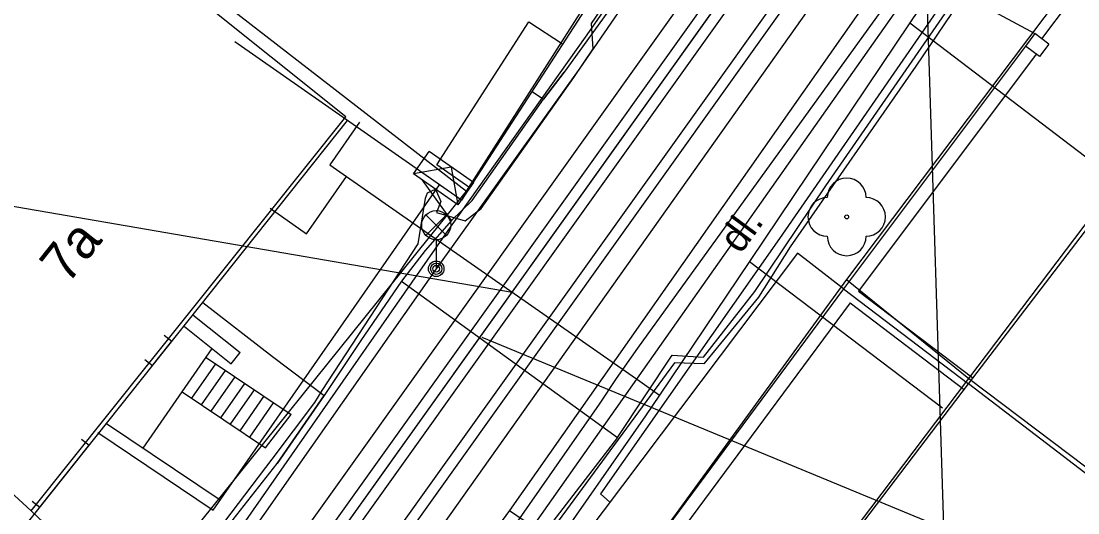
# Model space of a CAD drawing. Extents: x -601580 to 4, y -1204314 to 4.
# Drawn here: x -600360.41 to -600333.14, y -1203727.51 to -1203714.84 of the extents above; entities that cross this region are included whole.
import ezdxf

# ---------------------------------------------------------------- set-up
doc = ezdxf.new("R2010")
doc.units = 0
for name, color, linetype in [('00-EON NN', 7, 'Continuous'), ('00-EON VN', 7, 'Continuous'), ('00-INNOGY-NTL', 7, 'Continuous'), ('00-KN-HRANICE PARCEL', 7, 'Continuous'), ('00-KN-VNITRNI KRESBA', 7, 'Continuous'), ('00-POLOHOPIS', 7, 'Continuous'), ('00-SITE KOM. KABEL', 7, 'Continuous'), ('00-VODOVOD STAVAJICI', 7, 'Continuous'), ('11-REKONSTRUKCE  VYKOP', 7, 'Continuous'), ('11-REKONSTRUKCE KANALIZACE', 7, 'Continuous'), ('11-REKONSTRUKCE KANALIZACE OSA', 7, 'Continuous'), ('11-REKONSTRUKCE KANALIZACE POPIS', 7, 'Continuous'), ('11-REKONSTRUKCE VODOVOD', 7, 'Continuous'), ('11-VAK-KANAL PUVODNI', 7, 'Continuous'), ('Vrstva 22', 7, 'Continuous'), ('Vrstva 26', 7, 'Continuous'), ('Vrstva 33', 7, 'Continuous'), ('Vrstva 40', 7, 'Continuous'), ('Vrstva 6', 7, 'Continuous'), ('Vrstva 9', 7, 'Continuous')]:
    doc.layers.add(name, color=color, linetype=linetype)

# ---------------------------------------------------------------- blocks, each defined once
blk = doc.blocks.new('6.560_932')
at = {"layer": 'Vrstva 33'}
for p, q in [((-0.265, 0.86), (0.265, 1.39)), ((-0.265, 1.39), (0.265, 0.86)), ((0, 0.75), (0, 0))]:
    blk.add_line(p, q, dxfattribs=at)
for centre, radius in [((0, 1.125), 0.375), ((0, 0), 0.2), ((0, 0), 0.145), ((0, 0), 0.0876)]:
    blk.add_circle(centre, radius, dxfattribs=at)
blk = doc.blocks.new('3.13_458')
at = {"layer": 'Vrstva 22'}
blk.add_circle((0, 0), 0.05, dxfattribs=at)
for centre, start, end in [((0, 0.5), 0, 180), ((-0.5, 0), 90, 270), ((0.5, 0), 270, 90), ((0, -0.5), 180, 0)]:
    blk.add_arc(centre, 0.5, start, end, dxfattribs=at)
blk = doc.blocks.new('DL_42')
at = {"layer": 'Vrstva 40'}
blk.add_text('dl.', height=0.75, rotation=0, dxfattribs=at).set_placement((-0.175, -0.375))
blk = doc.blocks.new('VCHOD_2450')
at = {"layer": 'Vrstva 6'}
blk.add_line((0, 0.25), (0, 0), dxfattribs=at)
blk = doc.blocks.new('VCHOD_2452')
at = {"layer": 'Vrstva 6'}
blk.add_line((0, 0.25), (0, 0), dxfattribs=at)
blk = doc.blocks.new('VCHOD_2458')
at = {"layer": 'Vrstva 6'}
blk.add_line((0, 0.25), (0, 0), dxfattribs=at)
blk = doc.blocks.new('VCHOD_2460')
at = {"layer": 'Vrstva 6'}
blk.add_line((0, 0.25), (0, 0), dxfattribs=at)
blk = doc.blocks.new('NN630')
at = {"layer": 'Vrstva 9'}
for points in [[(-3, -700), (-703, 0)], [(-703, -700), (-703, 0), (697, 0), (697, -700)], [(-3, -700), (697, 0)], [(-703, -700), (697, -700)]]:
    blk.add_lwpolyline(points, dxfattribs=at)

msp = doc.modelspace()

# ---------------------------------------------------------------- linework, layer by layer
at = {"layer": '00-EON NN'}
for points in [[(-600362.154, -1203737.878), (-600358.34, -1203732.37), (-600357.58, -1203731.83), (-600356.98, -1203730.9), (-600356.92, -1203730.2), (-600355.15, -1203727.74), (-600353.93, -1203726.13), (-600352.83, -1203724.67), (-600352.64, -1203724.36), (-600350.16, -1203720.58), (-600349.974, -1203719.405), (-600349.918, -1203719.261), (-600349.71, -1203719.17), (-600349.578, -1203719.49), (-600349.688, -1203719.771), (-600348.944, -1203719.986), (-600348.538, -1203719.669), (-600346.141, -1203716.287), (-600345.646, -1203715.55), (-600345.687, -1203714.9), (-600340.43, -1203707.19)], [(-600336.22, -1203714.37), (-600337.32, -1203716), (-600340.56, -1203720.66), (-600341.38, -1203721.95), (-600342.79, -1203723.669), (-600343.55, -1203723.65), (-600346.55, -1203727.73), (-600347.052, -1203728.137), (-600348.942, -1203730.911), (-600348.932, -1203731.374), (-600349.779, -1203732.697), (-600344.525, -1203736.593), (-600344.695, -1203736.832), (-600345.04, -1203736.88), (-600345.051, -1203736.7), (-600349.996, -1203733.034), (-600352.18, -1203736.39), (-600353.56, -1203738.45), (-600357.2, -1203743.67), (-600359.26, -1203746.4), (-600359.69, -1203746.7), (-600360.991, -1203748.45)]]:
    msp.add_lwpolyline(points, dxfattribs=at)
at = {"layer": '00-EON VN'}
for points in [[(-600352.702, -1203647.788), (-600344.954, -1203653.759), (-600330.827, -1203664.425), (-600321.645, -1203670.963), (-600317.713, -1203673.458), (-600315.791, -1203674.896), (-600315.293, -1203675.777), (-600315.944, -1203682.246), (-600316.226, -1203683.581), (-600322.501, -1203693.042), (-600331.079, -1203704.985), (-600348.911, -1203730.288), (-600354.208, -1203737.743), (-600361.516, -1203748.136), (-600365.138, -1203753.003), (-600368.824, -1203758.254), (-600375.091, -1203769.039), (-600381.398, -1203780.278), (-600382.49, -1203782.6), (-600383.25, -1203783.59)], [(-600337.327, -1203713.329), (-600344.497, -1203723.269), (-600345.047, -1203724.049), (-600345.487, -1203724.709), (-600351.367, -1203733.129), (-600357.517, -1203741.909), (-600357.997, -1203742.909), (-600358.977, -1203744.679), (-600366.777, -1203754.899), (-600370.767, -1203760.329), (-600373.807, -1203765.959), (-600375.887, -1203769.949), (-600376.667, -1203771.279), (-600377.557, -1203772.739), (-600383.047, -1203782.909), (-600383.307, -1203783.299)]]:
    msp.add_lwpolyline(points, dxfattribs=at)
at = {"layer": '00-INNOGY-NTL'}
msp.add_line((-600341.61, -1203721.03), (-600336.63, -1203724.81), dxfattribs=at)
for points in [[(-600321.69, -1203692.03), (-600330.58, -1203705.33), (-600337.06, -1203714.26), (-600337.47, -1203714.88), (-600341.61, -1203721.03), (-600343.93, -1203724.48), (-600344.29, -1203725.01), (-600352.8, -1203737.19), (-600355.42, -1203740.94), (-600356.36, -1203742.04), (-600356.56, -1203742.28), (-600357.37, -1203743.06), (-600358.82, -1203744.14), (-600359.04, -1203744.31), (-600359.16, -1203744.4), (-600365.08, -1203752.77), (-600365.18, -1203752.95), (-600368.57, -1203759.1), (-600375.05, -1203770.85), (-600375.18, -1203771.08)], [(-600337.47, -1203714.88), (-600332.57, -1203718.61), (-600331.83, -1203718.55)], [(-600351.67, -1203717.44), (-600352.44, -1203718.54), (-600352.01, -1203718.84)], [(-600353.98, -1203719.66), (-600353.04, -1203720.32), (-600352.01, -1203718.84)], [(-600352.01, -1203718.84), (-600349.36, -1203720.69), (-600344.44, -1203724.12), (-600343.93, -1203724.48)]]:
    msp.add_lwpolyline(points, dxfattribs=at)
at = {"layer": '00-KN-HRANICE PARCEL'}
for p, q in [((-600348.91, -1203719.22), (-600340.89, -1203706.64)), ((-600332.92, -1203713.3), (-600339.11, -1203721.5)), ((-600357.54, -1203729.93), (-600348.91, -1203719.22)), ((-600339.11, -1203721.5), (-600346.73, -1203731.96))]:
    msp.add_line(p, q, dxfattribs=at)
for points in [[(-600365.63, -1203706.06), (-600365.12, -1203706.37), (-600363, -1203707.66), (-600361.09, -1203708.81), (-600361.02, -1203709.84), (-600356.07, -1203713.68), (-600348.91, -1203719.22)], [(-600372.42, -1203717.46), (-600367.63, -1203721.01), (-600365.29, -1203722.74), (-600360.15, -1203727.46), (-600357.54, -1203729.93)], [(-600339.11, -1203721.5), (-600335.95, -1203724.05), (-600329, -1203729.29), (-600320.85, -1203735.43)]]:
    msp.add_lwpolyline(points, dxfattribs=at)
at = {"layer": '00-KN-VNITRNI KRESBA'}
for p, q in [((-600352.03, -1203717.3), (-600359.72, -1203711.15)), ((-600360.15, -1203727.46), (-600352.03, -1203717.3)), ((-600335.95, -1203724.05), (-600330.81, -1203717.26)), ((-600341.07, -1203730.82), (-600335.95, -1203724.05))]:
    msp.add_line(p, q, dxfattribs=at)
at = {"layer": '00-POLOHOPIS'}
for p, q in [((-600340.794, -1203706.725), (-600349.045, -1203719.449)), ((-600339.741, -1203707), (-600345.99, -1203716.045)), ((-600337.491, -1203712.769), (-600347.804, -1203727.451)), ((-600336.389, -1203714.006), (-600340.835, -1203720.438)), ((-600334.243, -1203715.16), (-600336.389, -1203714.006)), ((-600334.068, -1203715.293), (-600333.354, -1203714.346)), ((-600349.68, -1203718.542), (-600347.306, -1203714.854)), ((-600347.306, -1203714.854), (-600346.433, -1203715.42)), ((-600334.247, -1203715.157), (-600334.49, -1203715.478)), ((-600333.889, -1203715.429), (-600334.247, -1203715.157)), ((-600349.045, -1203719.449), (-600354.894, -1203715.37)), ((-600334.49, -1203715.478), (-600339.185, -1203721.739)), ((-600334.131, -1203715.75), (-600334.49, -1203715.478)), ((-600333.889, -1203715.429), (-600334.131, -1203715.75)), ((-600334.211, -1203715.689), (-600338.795, -1203721.802)), ((-600345.99, -1203716.045), (-600349.695, -1203721.222)), ((-600351.989, -1203717.396), (-600360.513, -1203728.109)), ((-600335.961, -1203724.184), (-600330.741, -1203717.363)), ((-600348.827, -1203719.137), (-600349.68, -1203718.542)), ((-600355.449, -1203727.445), (-600349.611, -1203719.054)), ((-600340.835, -1203720.438), (-600345.458, -1203727.021)), ((-600340.368, -1203720.82), (-600346.199, -1203728.544)), ((-600339.185, -1203721.739), (-600340.368, -1203720.82)), ((-600349.695, -1203721.222), (-600356.906, -1203731.478)), ((-600339.185, -1203721.739), (-600343.746, -1203727.895)), ((-600339.185, -1203721.739), (-600335.961, -1203724.184)), ((-600338.795, -1203721.802), (-600335.849, -1203724.036)), ((-600339.015, -1203722.099), (-600343.459, -1203728.096)), ((-600339.015, -1203722.099), (-600336.072, -1203724.331)), ((-600355.977, -1203722.408), (-600354.754, -1203723.379)), ((-600356.187, -1203722.714), (-600354.985, -1203723.669)), ((-600357.014, -1203723.712), (-600356.518, -1203723.084)), ((-600357.257, -1203725.843), (-600355.475, -1203723.28)), ((-600354.985, -1203723.669), (-600354.754, -1203723.379)), ((-600356, -1203724.56), (-600355.384, -1203723.675)), ((-600355.633, -1203723.507), (-600353.441, -1203724.981)), ((-600355.751, -1203724.727), (-600355.135, -1203723.842)), ((-600355.502, -1203724.895), (-600354.886, -1203724.009)), ((-600355.253, -1203725.062), (-600354.637, -1203724.177)), ((-600341.076, -1203730.916), (-600335.961, -1203724.184)), ((-600331.99, -1203727.223), (-600335.961, -1203724.184)), ((-600356.249, -1203724.393), (-600354.098, -1203725.839)), ((-600355.004, -1203725.23), (-600354.388, -1203724.344)), ((-600354.755, -1203725.397), (-600354.139, -1203724.512)), ((-600354.506, -1203725.565), (-600353.89, -1203724.679)), ((-600354.098, -1203725.839), (-600353.441, -1203724.981)), ((-600358.204, -1203725.207), (-600355.266, -1203727.182)), ((-600358.427, -1203725.443), (-600355.449, -1203727.445)), ((-600359.921, -1203727.365), (-600358.653, -1203725.766)), ((-600345.458, -1203727.021), (-600345.212, -1203727.236)), ((-600347.804, -1203727.451), (-600349.459, -1203729.706)), ((-600347.804, -1203727.451), (-600346.199, -1203728.544))]:
    msp.add_line(p, q, dxfattribs=at)
at = {"layer": '00-SITE KOM. KABEL'}
for points in [[(-600448.32, -1203764.77), (-600445.41, -1203766.9), (-600434.97, -1203774.92), (-600422.32, -1203783.12), (-600413.93, -1203789.04), (-600405.18, -1203794.93), (-600400.25, -1203797.98), (-600398.96, -1203798.36), (-600397.12, -1203797.36), (-600388.96, -1203781.95), (-600378.33, -1203762.13), (-600375.93, -1203758.23), (-600373.1, -1203754.01), (-600370.24, -1203749.96), (-600363.35, -1203740.04), (-600357.38, -1203731.69), (-600349.33, -1203720.15), (-600345.8, -1203715.19), (-600340.07, -1203706.96), (-600329.02, -1203689.27)], [(-600338.62, -1203703.09), (-600340.39, -1203705.86), (-600340.29, -1203707.36), (-600343.45, -1203712.08), (-600346.39, -1203716.15), (-600346.93, -1203716.85)], [(-600345.02, -1203725.57), (-600343.61, -1203723.45), (-600342.8, -1203723.5), (-600341.47, -1203721.81), (-600339.64, -1203719.08), (-600336.56, -1203714.64), (-600335.67, -1203713.53), (-600334.48, -1203711.92)], [(-600348.77, -1203719.46), (-600346.93, -1203716.85), (-600346.39, -1203716.15)], [(-600349.3, -1203719.98), (-600348.77, -1203719.46), (-600346.93, -1203716.85)], [(-600347.22, -1203716.65), (-600346.93, -1203716.85)], [(-600349.3, -1203719.98), (-600350.05, -1203718.94)], [(-600349.3, -1203719.98), (-600349.98, -1203720.75), (-600350.59, -1203721.54)], [(-600350.59, -1203721.54), (-600351.64, -1203723.07)], [(-600350.59, -1203721.54), (-600345.02, -1203725.57)], [(-600350.59, -1203721.54), (-600345.02, -1203725.57)], [(-600355.72, -1203722.09), (-600353.92, -1203723.48), (-600352.59, -1203724.49)], [(-600351.64, -1203723.07), (-600352.59, -1203724.49)], [(-600362.14, -1203738.07), (-600358.19, -1203732.44), (-600357.54, -1203731.91), (-600356.89, -1203730.92), (-600356.8, -1203730.18), (-600354.93, -1203727.69), (-600353.8, -1203726.24), (-600352.59, -1203724.49)], [(-600352.59, -1203724.49), (-600353.8, -1203726.24)], [(-600345.02, -1203725.57), (-600346.92, -1203728.04)]]:
    msp.add_lwpolyline(points, dxfattribs=at)
at = {"layer": '00-VODOVOD STAVAJICI'}
msp.add_lwpolyline([(-600330.382, -1203700.926), (-600340.064, -1203714.494), (-600360.044, -1203742.638), (-600371.815, -1203758.94), (-600385.686, -1203786.009), (-600395.742, -1203804.116)], dxfattribs=at)
at = {"layer": '11-REKONSTRUKCE  VYKOP'}
for points in [[(-600436.811, -1203861.357), (-600431.759, -1203853.436), (-600411.329, -1203829.396), (-600388.728, -1203788.996), (-600371.322, -1203753.479), (-600337.185, -1203705.715)], [(-600426.231, -1203850.359), (-600409.497, -1203830.669), (-600386.761, -1203790.027), (-600369.409, -1203754.621), (-600336.076, -1203707.982)]]:
    msp.add_lwpolyline(points, dxfattribs=at)
at = {"layer": '11-REKONSTRUKCE KANALIZACE'}
for points in [[(-600370.48, -1203753.16), (-600337.874, -1203707.539)], [(-600370.024, -1203753.486), (-600337.418, -1203707.865)]]:
    msp.add_lwpolyline(points, dxfattribs=at)
at = {"layer": '11-REKONSTRUKCE KANALIZACE OSA'}
msp.add_lwpolyline([(-600436.153, -1203861.776), (-600431.13, -1203853.9), (-600410.685, -1203829.843), (-600388.037, -1203789.358), (-600370.65, -1203753.88), (-600337.248, -1203707.145)], dxfattribs=at)
at = {"layer": '11-REKONSTRUKCE KANALIZACE POPIS'}
for p, q in [((-600336.438, -1203732.887), (-600337.248, -1203707.145)), ((-600364.375, -1203718.961), (-600347.738, -1203721.822)), ((-600323.83, -1203733.185), (-600348.505, -1203722.991))]:
    msp.add_line(p, q, dxfattribs=at)
at = {"layer": '11-REKONSTRUKCE VODOVOD'}
msp.add_lwpolyline([(-600425.926, -1203849.568), (-600409.728, -1203830.508), (-600387.009, -1203789.897), (-600369.651, -1203754.477), (-600336.304, -1203707.82)], dxfattribs=at)
at = {"layer": '11-VAK-KANAL PUVODNI'}
msp.add_line((-600370.65, -1203753.88), (-600337.248, -1203707.145), dxfattribs=at)
msp.add_lwpolyline([(-600436.153, -1203861.776), (-600431.13, -1203853.9), (-600410.685, -1203829.843), (-600388.037, -1203789.358), (-600370.65, -1203753.88), (-600337.248, -1203707.145)], dxfattribs=at)

# ---------------------------------------------------------------- block references
at = {"layer": '00-POLOHOPIS', "rotation": 90}
msp.add_blockref('3.13_458', (-600339.102, -1203719.884), dxfattribs=at)
at = {"layer": '00-POLOHOPIS'}
msp.add_blockref('6.560_932', (-600349.695, -1203721.222), dxfattribs=at)
for name, p, xscale, yscale, rotation in [('DL_42', (-600342.043, -1203720.499), 0.99999821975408, 0.99999821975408, 53.537090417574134), ('VCHOD_2450', (-600356.518, -1203723.084), 1.00000124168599, 1.00000124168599, 51.69812086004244), ('VCHOD_2452', (-600357.014, -1203723.712), 1.00000124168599, 1.00000124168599, 51.69812086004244), ('VCHOD_2458', (-600358.653, -1203725.766), 0.99999818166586, 0.99999818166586, 51.585700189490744), ('VCHOD_2460', (-600359.921, -1203727.365), 0.99999818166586, 0.99999818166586, 51.585700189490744)]:
    msp.add_blockref(name, p, dxfattribs=dict(at, xscale=xscale, yscale=yscale, rotation=rotation))
at = {"layer": 'Vrstva 26', "xscale": 0.001, "yscale": 0.0010000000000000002, "rotation": 144.982427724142}
msp.add_blockref('NN630', (-600349.71, -1203719.17), dxfattribs=at)

# ---------------------------------------------------------------- texts
at = {"layer": '00-POLOHOPIS'}
msp.add_text('7a', height=1, rotation=51.4918, dxfattribs=at).set_placement((-600359.21, -1203721.652))

doc.saveas('drawing.dxf')
